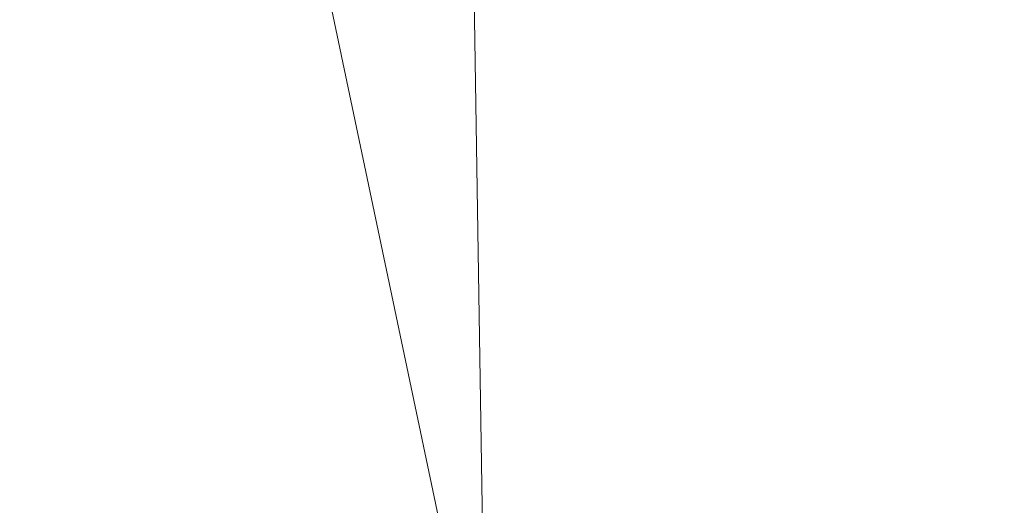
# Model space of a CAD drawing. Header units: metres. Extents: x 163628 to 167855, y 402678 to 405435.
# Tile 304 of 656: x 165654.807 to 165655.5, y 404049.45 to 404049.791. Entities that reach past the tile are written whole.
import ezdxf

# ---------------------------------------------------------------- set-up
doc = ezdxf.new("R2010")
doc.units = ezdxf.units.M
doc.linetypes.add('X-CA190022.004-UO-WHM_Riolering gemeente_NLCS_v0.2$0$RI-GWA', pattern=[18.45, 6, -1.8, 1.75, -1.8, 1.75, -1.8, 1.75, -1.8])
for name, color, linetype, lineweight in [('X-CA190022.004-UO-BGT_Ondergrond$0$GE_322_WGDInrit_Vlak_GEM', 253, 'Continuous', 9), ('X-CA190022.004-UO-BGT_Ondergrond$0$GE_363_OWGBerm_openverharding_Vlak_GEM', 253, 'Continuous', 9), ('X-CA190022.004-UO-DTM inmeting$0$B-WE-VH-VERHARDING_KLINKERS-G', 246, 'Continuous', 0), ('X-CA190022.004-UO-WHM_Riolering gemeente_NLCS_v0.2$0$B-WE-RI-GWA_TRANSPORTLEIDING-G', 214, 'X-CA190022.004-UO-WHM_Riolering gemeente_NLCS_v0.2$0$RI-GWA', 15)]:
    doc.layers.add(name, color=color, linetype=linetype, lineweight=lineweight)

msp = doc.modelspace()

# ---------------------------------------------------------------- linework, layer by layer
at = {"layer": 'X-CA190022.004-UO-BGT_Ondergrond$0$GE_322_WGDInrit_Vlak_GEM', "flags": 128}
msp.add_lwpolyline([(165659.222, 404048.35), (165655.172, 404046.399), (165655.173, 404046.841), (165655.118, 404050.373), (165660.944, 404053.174), (165662.756, 404053.989), (165664.033, 404051.106)], dxfattribs=at)
at = {"layer": 'X-CA190022.004-UO-BGT_Ondergrond$0$GE_363_OWGBerm_openverharding_Vlak_GEM', "flags": 128}
msp.add_lwpolyline([(165654.477, 404046.064), (165644.248, 404041.136), (165643.699, 404040.871), (165642.372, 404043.59), (165653.528, 404048.693), (165653.304, 404049.501), (165655.118, 404050.373), (165655.173, 404046.841), (165655.172, 404046.399), (165654.477, 404046.064)], dxfattribs=at)
at = {"layer": 'X-CA190022.004-UO-DTM inmeting$0$B-WE-VH-VERHARDING_KLINKERS-G'}
msp.add_polyline3d([(165654.944, 404050.191, 9.158), (165655.217, 404048.893, 9.162), (165655.189, 404046.873, 9.152)], dxfattribs=at)
at = {"layer": 'X-CA190022.004-UO-WHM_Riolering gemeente_NLCS_v0.2$0$B-WE-RI-GWA_TRANSPORTLEIDING-G'}
msp.add_line((165686.944, 404065.152), (165627.104, 404035.36), dxfattribs=at)

doc.saveas('drawing.dxf')
